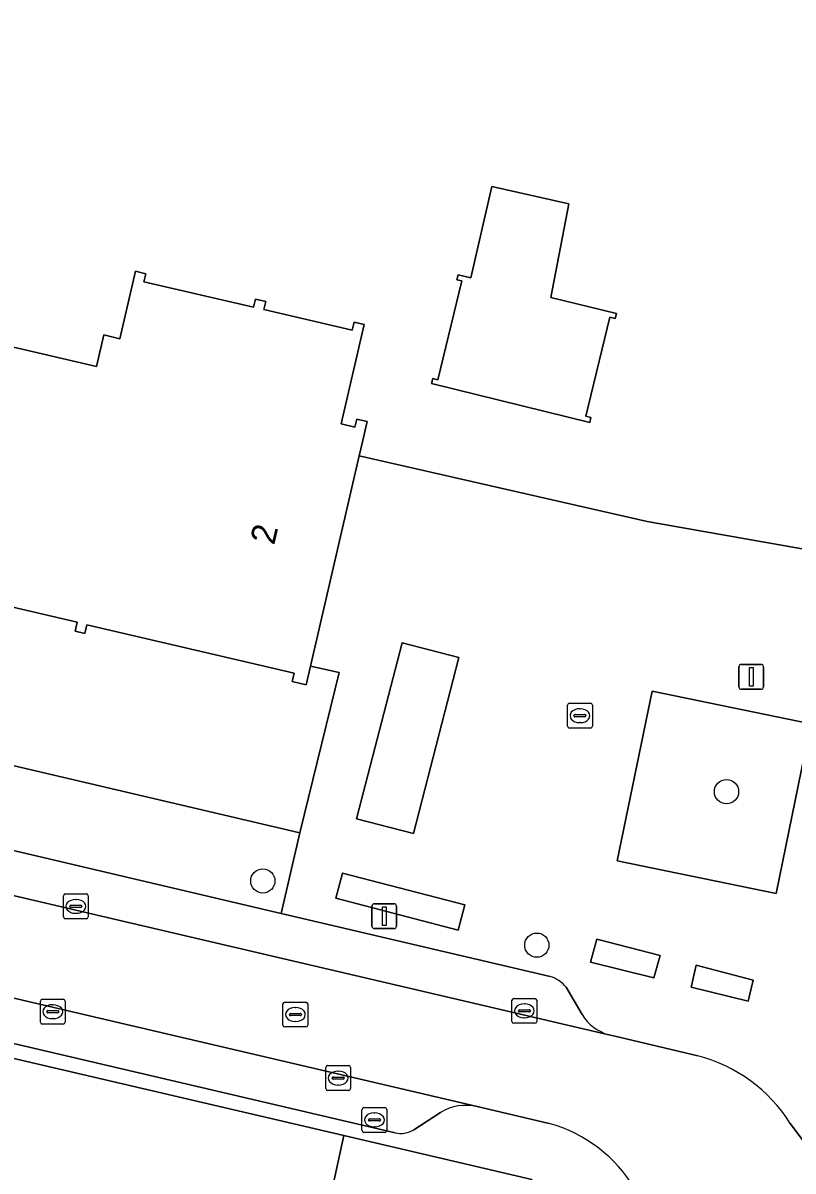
# Model space of a CAD drawing. Extents: x 163683 to 164494, y 382709 to 383872.
# Drawn here: x 163945.95 to 163977, y 383321.71 to 383367.98 of the extents above; entities that cross this region are included whole.
import ezdxf

# ---------------------------------------------------------------- set-up
doc = ezdxf.new("R2010")
doc.units = 0
for name, color, linetype in [('IMGEO_Boom', 7, 'Continuous'), ('IMGEO_Erf', 7, 'Continuous'), ('IMGEO_Groenvoorziening', 7, 'Continuous'), ('IMGEO_Kolk', 7, 'Continuous'), ('IMGEO_Lichtmast', 7, 'Continuous'), ('IMGEO_Pand', 7, 'Continuous'), ('IMGEO_Pand_nummerreeks', 7, 'Continuous'), ('IMGEO_Parkeervlak_open', 7, 'Continuous'), ('IMGEO_Rijbaan_lokaal_open', 7, 'Continuous'), ('IMGEO_Rioolput', 7, 'Continuous'), ('IMGEO_Voetpad_open', 7, 'Continuous')]:
    doc.layers.add(name, color=color, linetype=linetype)

msp = doc.modelspace()

# ---------------------------------------------------------------- linework, layer by layer
at = {"layer": 'IMGEO_Boom'}
for centre in [(163974.313, 383337.001), (163955.619, 383333.403), (163966.666, 383330.815)]:
    msp.add_circle(centre, 0.489, dxfattribs=at)
at = {"layer": 'IMGEO_Erf'}
msp.add_lwpolyline([(163968.799, 383351.882), (163962.419, 383353.448), (163962.469, 383353.651), (163962.682, 383353.6), (163963.646, 383357.58), (163963.445, 383357.63), (163963.495, 383357.833), (163964.01, 383357.707), (163964.856, 383361.381), (163967.952, 383360.688), (163967.233, 383356.915), (163969.875, 383356.268), (163969.825, 383356.066), (163969.612, 383356.117), (163968.638, 383352.137), (163968.85, 383352.084)], close=True, dxfattribs=at)
for points in [[(163940.94, 383355.98), (163948.911, 383354.128), (163949.207, 383355.404), (163949.849, 383355.254), (163950.48, 383357.971), (163950.898, 383357.873), (163950.823, 383357.551), (163955.245, 383356.523), (163955.319, 383356.844), (163955.737, 383356.746), (163955.662, 383356.424), (163959.227, 383355.595), (163959.301, 383355.916), (163959.71, 383355.82), (163958.779, 383351.816), (163959.334, 383351.687), (163959.408, 383352.008), (163959.826, 383351.91), (163959.638, 383351.103), (163959.506, 383350.535), (163971.121, 383347.881), (164008.149, 383341.36)], [(163905.989, 383347.327), (163957.118, 383335.345), (163958.691, 383341.807), (163957.536, 383342.058), (163957.362, 383341.308), (163956.809, 383341.437), (163956.888, 383341.78), (163948.519, 383343.725), (163948.439, 383343.38), (163948.052, 383343.47), (163948.137, 383343.836), (163939.718, 383345.792), (163939.637, 383345.442), (163939.15, 383345.555), (163939.23, 383345.901), (163930.803, 383347.859), (163930.727, 383347.534), (163930.294, 383347.635), (163930.37, 383347.962), (163921.938, 383349.921), (163921.857, 383349.573), (163921.378, 383349.684), (163921.455, 383350.012), (163913.015, 383351.973)]]:
    msp.add_lwpolyline(points, dxfattribs=at)
at = {"layer": 'IMGEO_Groenvoorziening'}
for points in [[(163961.238, 383342.998), (163959.396, 383335.908), (163961.695, 383335.309), (163963.519, 383342.401)], [(163977.717, 383339.735), (163971.319, 383341.052), (163969.912, 383334.215), (163976.309, 383332.898)], [(163958.828, 383333.721), (163958.564, 383332.704), (163963.5, 383331.422), (163963.764, 383332.438)], [(163968.828, 383330.125), (163971.385, 383329.497), (163971.636, 383330.398), (163969.09, 383331.061)], [(163958.888, 383323.146), (163925.426, 383330.947), (163923.281, 383321.977), (163956.93, 383314.14)], [(163975.386, 383329.398), (163973.092, 383330.003), (163972.894, 383329.128), (163975.183, 383328.564)], [(163956.93, 383314.14), (163964.368, 383312.408), (163966.468, 383321.378), (163958.888, 383323.146)]]:
    msp.add_lwpolyline(points, close=True, dxfattribs=at)
at = {"layer": 'IMGEO_Kolk'}
for p, q in [((163967.905, 383339.635), (163967.905, 383340.487)), ((163967.98, 383340.561), (163968.832, 383340.561)), ((163968.393, 383340.341), (163968.418, 383340.341)), ((163968.906, 383340.487), (163968.906, 383339.635)), ((163968.164, 383340.055), (163968.164, 383340.067)), ((163968.602, 383340.018), (163968.204, 383340.018)), ((163968.207, 383340.104), (163968.605, 383340.104)), ((163968.648, 383340.067), (163968.648, 383340.055)), ((163968.832, 383339.561), (163967.98, 383339.561)), ((163968.416, 383339.781), (163968.391, 383339.781)), ((163947.582, 383331.951), (163947.582, 383332.803)), ((163947.657, 383332.877), (163948.509, 383332.877)), ((163948.07, 383332.657), (163948.095, 383332.657)), ((163948.583, 383332.803), (163948.583, 383331.951)), ((163947.841, 383332.371), (163947.841, 383332.383)), ((163948.279, 383332.334), (163947.881, 383332.334)), ((163947.884, 383332.42), (163948.282, 383332.42)), ((163948.093, 383332.097), (163948.068, 383332.097)), ((163948.325, 383332.383), (163948.325, 383332.371)), ((163948.509, 383331.877), (163947.657, 383331.877)), ((163946.65, 383327.707), (163946.65, 383328.559)), ((163946.725, 383328.633), (163947.577, 383328.633)), ((163947.138, 383328.413), (163947.163, 383328.413)), ((163947.651, 383328.559), (163947.651, 383327.707)), ((163965.663, 383327.74), (163965.663, 383328.592)), ((163965.738, 383328.666), (163966.59, 383328.666)), ((163966.151, 383328.446), (163966.176, 383328.446)), ((163966.664, 383328.592), (163966.664, 383327.74)), ((163946.909, 383328.127), (163946.909, 383328.139)), ((163947.347, 383328.09), (163946.949, 383328.09)), ((163946.952, 383328.176), (163947.35, 383328.176)), ((163947.161, 383327.853), (163947.136, 383327.853)), ((163947.393, 383328.139), (163947.393, 383328.127)), ((163965.922, 383328.16), (163965.922, 383328.172)), ((163966.36, 383328.123), (163965.962, 383328.123)), ((163965.965, 383328.209), (163966.363, 383328.209)), ((163966.174, 383327.886), (163966.149, 383327.886)), ((163966.406, 383328.172), (163966.406, 383328.16)), ((163947.577, 383327.633), (163946.725, 383327.633)), ((163966.59, 383327.666), (163965.738, 383327.666)), ((163958.234, 383325.959), (163959.086, 383325.959)), ((163958.159, 383325.033), (163958.159, 383325.885)), ((163958.461, 383325.502), (163958.859, 383325.502)), ((163958.647, 383325.739), (163958.672, 383325.739)), ((163959.16, 383325.885), (163959.16, 383325.033)), ((163958.418, 383325.453), (163958.418, 383325.465)), ((163958.856, 383325.416), (163958.458, 383325.416)), ((163958.67, 383325.179), (163958.645, 383325.179)), ((163958.902, 383325.465), (163958.902, 383325.453)), ((163959.086, 383324.959), (163958.234, 383324.959))]:
    msp.add_line(p, q, dxfattribs=at)
for points in [[(163967.905, 383339.635), (163967.905, 383340.487)], [(163967.98, 383340.561), (163968.832, 383340.561)], [(163968.906, 383340.487), (163968.906, 383339.635)], [(163968.832, 383339.561), (163967.98, 383339.561)], [(163947.582, 383331.951), (163947.582, 383332.803)], [(163947.657, 383332.877), (163948.509, 383332.877)], [(163948.583, 383332.803), (163948.583, 383331.951)], [(163948.509, 383331.877), (163947.657, 383331.877)], [(163946.65, 383327.707), (163946.65, 383328.559)], [(163946.725, 383328.633), (163947.577, 383328.633)], [(163947.651, 383328.559), (163947.651, 383327.707)], [(163965.663, 383327.74), (163965.663, 383328.592)], [(163965.738, 383328.666), (163966.59, 383328.666)], [(163966.664, 383328.592), (163966.664, 383327.74)], [(163947.577, 383327.633), (163946.725, 383327.633)], [(163966.59, 383327.666), (163965.738, 383327.666)], [(163958.234, 383325.959), (163959.086, 383325.959)], [(163958.159, 383325.033), (163958.159, 383325.885)], [(163959.16, 383325.885), (163959.16, 383325.033)], [(163959.086, 383324.959), (163958.234, 383324.959)]]:
    msp.add_lwpolyline(points, dxfattribs=at)
for centre, radius, start, end in [((163967.982, 383340.485), 0.0765, 91.552, 178.448), ((163967.982, 383340.485), 0.0765, 91.552, 178.448), ((163968.83, 383340.485), 0.0765, 1.552, 88.448), ((163968.83, 383340.485), 0.0765, 1.552, 88.448), ((163968.204, 383340.064), 0.0403, 85.8775, 175.7526), ((163968.201, 383340.054), 0.0366, 178.938, 274.7102), ((163968.605, 383340.061), 0.043, 264.8664, 352.4533), ((163968.609, 383340.066), 0.0386, 1.7309, 96.639), ((163967.982, 383339.637), 0.0765, 181.552, 268.448), ((163967.982, 383339.637), 0.0765, 181.552, 268.448), ((163968.83, 383339.637), 0.0765, 271.552, 358.448), ((163968.83, 383339.637), 0.0765, 271.552, 358.448), ((163947.659, 383332.801), 0.0765, 91.552, 178.448), ((163947.659, 383332.801), 0.0765, 91.552, 178.448), ((163948.507, 383332.801), 0.0765, 1.552, 88.448), ((163948.507, 383332.801), 0.0765, 1.552, 88.448), ((163947.881, 383332.38), 0.0403, 85.8775, 175.7526), ((163947.878, 383332.37), 0.0366, 178.938, 274.7102), ((163948.282, 383332.377), 0.043, 264.8664, 352.4533), ((163948.286, 383332.382), 0.0386, 1.7309, 96.639), ((163947.659, 383331.953), 0.0765, 181.552, 268.448), ((163947.659, 383331.953), 0.0765, 181.552, 268.448), ((163948.507, 383331.953), 0.0765, 271.552, 358.448), ((163948.507, 383331.953), 0.0765, 271.552, 358.448), ((163946.727, 383328.557), 0.0765, 91.552, 178.448), ((163946.727, 383328.557), 0.0765, 91.552, 178.448), ((163947.575, 383328.557), 0.0765, 1.552, 88.448), ((163947.575, 383328.557), 0.0765, 1.552, 88.448), ((163965.74, 383328.59), 0.0765, 91.552, 178.448), ((163965.74, 383328.59), 0.0765, 91.552, 178.448), ((163966.588, 383328.59), 0.0765, 1.552, 88.448), ((163966.588, 383328.59), 0.0765, 1.552, 88.448), ((163946.949, 383328.136), 0.0403, 85.8775, 175.7526), ((163946.946, 383328.126), 0.0366, 178.938, 274.7102), ((163947.35, 383328.133), 0.043, 264.8664, 352.4533), ((163947.354, 383328.138), 0.0386, 1.7309, 96.639), ((163965.962, 383328.169), 0.0403, 85.8775, 175.7526), ((163965.959, 383328.159), 0.0366, 178.938, 274.7102), ((163966.363, 383328.166), 0.043, 264.8664, 352.4533), ((163966.367, 383328.171), 0.0386, 1.7309, 96.639), ((163946.727, 383327.709), 0.0765, 181.552, 268.448), ((163946.727, 383327.709), 0.0765, 181.552, 268.448), ((163947.575, 383327.709), 0.0765, 271.552, 358.448), ((163947.575, 383327.709), 0.0765, 271.552, 358.448), ((163965.74, 383327.742), 0.0765, 181.552, 268.448), ((163965.74, 383327.742), 0.0765, 181.552, 268.448), ((163966.588, 383327.742), 0.0765, 271.552, 358.448), ((163966.588, 383327.742), 0.0765, 271.552, 358.448), ((163958.236, 383325.883), 0.0765, 91.552, 178.448), ((163958.236, 383325.883), 0.0765, 91.552, 178.448), ((163959.084, 383325.883), 0.0765, 1.552, 88.448), ((163959.084, 383325.883), 0.0765, 1.552, 88.448), ((163958.458, 383325.462), 0.0403, 85.8775, 175.7526), ((163958.863, 383325.464), 0.0386, 1.7309, 96.639), ((163958.236, 383325.035), 0.0765, 181.552, 268.448), ((163958.236, 383325.035), 0.0765, 181.552, 268.448), ((163958.455, 383325.452), 0.0366, 178.938, 274.7102), ((163958.859, 383325.459), 0.043, 264.8664, 352.4533), ((163959.084, 383325.035), 0.0765, 271.552, 358.448), ((163959.084, 383325.035), 0.0765, 271.552, 358.448)]:
    msp.add_arc(centre, radius, start, end, dxfattribs=at)
for centre, major_axis, ratio, start_param, end_param in [((163968.392, 383340.061), (-0.387, 0.002), 0.722429, 4.712389, 7.853982), ((163968.417, 383340.061), (-0.39, 0.002), 0.717154, 1.570796, 4.712389), ((163948.069, 383332.377), (-0.387, 0.002), 0.722429, 4.712389, 7.853982), ((163948.094, 383332.377), (-0.39, 0.002), 0.717154, 1.570796, 4.712389), ((163947.137, 383328.133), (-0.387, 0.002), 0.722429, 4.712389, 7.853982), ((163947.162, 383328.133), (-0.39, 0.002), 0.717154, 1.570796, 4.712389), ((163966.15, 383328.166), (-0.387, 0.002), 0.722429, 4.712389, 7.853982), ((163966.175, 383328.166), (-0.39, 0.002), 0.717154, 1.570796, 4.712389), ((163958.646, 383325.459), (-0.387, 0.002), 0.722429, 4.712389, 7.853982), ((163958.671, 383325.459), (-0.39, 0.002), 0.717154, 1.570796, 4.712389)]:
    msp.add_ellipse(centre, major_axis=major_axis, ratio=ratio, start_param=start_param, end_param=end_param, dxfattribs=at)
at = {"layer": 'IMGEO_Lichtmast'}
for p, q in [((163974.814, 383341.228), (163974.814, 383342.028)), ((163974.814, 383342.028), (163974.814, 383341.228)), ((163974.914, 383342.128), (163975.704, 383342.128)), ((163975.704, 383342.128), (163974.914, 383342.128)), ((163975.804, 383342.028), (163975.804, 383341.228)), ((163975.804, 383341.228), (163975.804, 383342.028)), ((163975.704, 383341.128), (163974.914, 383341.128)), ((163974.914, 383341.128), (163975.704, 383341.128)), ((163960.12, 383332.482), (163960.91, 383332.482)), ((163960.91, 383332.482), (163960.12, 383332.482)), ((163960.02, 383331.582), (163960.02, 383332.382)), ((163960.02, 383332.382), (163960.02, 383331.582)), ((163961.01, 383332.382), (163961.01, 383331.582)), ((163961.01, 383331.582), (163961.01, 383332.382)), ((163960.91, 383331.482), (163960.12, 383331.482)), ((163960.12, 383331.482), (163960.91, 383331.482))]:
    msp.add_line(p, q, dxfattribs=at)
for points in [[(163975.234, 383342.003), (163975.384, 383342.003), (163975.384, 383341.253), (163975.234, 383341.253), (163975.234, 383342.003)], [(163960.44, 383332.357), (163960.59, 383332.357), (163960.59, 383331.607), (163960.44, 383331.607), (163960.44, 383332.357)]]:
    msp.add_lwpolyline(points, dxfattribs=at)
for centre, start, end in [((163974.914, 383342.028), 90, 180), ((163974.914, 383342.028), 90, 180), ((163975.704, 383342.028), 0, 90), ((163975.704, 383342.028), 360, 90), ((163974.914, 383341.228), 180, 270), ((163974.914, 383341.228), 180, 270), ((163975.704, 383341.228), 270, 0), ((163975.704, 383341.228), 270, 0), ((163960.12, 383332.382), 90, 180), ((163960.12, 383332.382), 90, 180), ((163960.91, 383332.382), 0, 90), ((163960.91, 383332.382), 360, 90), ((163960.12, 383331.582), 180, 270), ((163960.12, 383331.582), 180, 270), ((163960.91, 383331.582), 270, 0), ((163960.91, 383331.582), 270, 0)]:
    msp.add_arc(centre, 0.1, start, end, dxfattribs=at)
at = {"layer": 'IMGEO_Pand'}
msp.add_lwpolyline([(163968.799, 383351.882), (163968.85, 383352.084), (163968.638, 383352.137), (163969.612, 383356.117), (163969.825, 383356.066), (163969.875, 383356.268), (163967.233, 383356.915), (163967.952, 383360.688), (163964.856, 383361.381), (163964.01, 383357.707), (163963.495, 383357.833), (163963.445, 383357.63), (163963.646, 383357.58), (163962.682, 383353.6), (163962.469, 383353.651), (163962.419, 383353.448)], close=True, dxfattribs=at)
msp.add_lwpolyline([(163939.718, 383345.792), (163948.137, 383343.836), (163948.052, 383343.47), (163948.439, 383343.38), (163948.519, 383343.725), (163956.888, 383341.78), (163956.809, 383341.437), (163957.362, 383341.308), (163957.536, 383342.058), (163959.506, 383350.535), (163959.638, 383351.103), (163959.826, 383351.91), (163959.408, 383352.008), (163959.334, 383351.687), (163958.779, 383351.816), (163959.71, 383355.82), (163959.301, 383355.916), (163959.227, 383355.595), (163955.662, 383356.424), (163955.737, 383356.746), (163955.319, 383356.844), (163955.245, 383356.523), (163950.823, 383357.551), (163950.898, 383357.873), (163950.48, 383357.971), (163949.849, 383355.254), (163949.207, 383355.404), (163948.911, 383354.128), (163940.94, 383355.98)], dxfattribs=at)
at = {"layer": 'IMGEO_Parkeervlak_open'}
for points in [[(163967.198, 383329.551), (163956.365, 383332.095), (163915.561, 383341.678)], [(163912.387, 383340.568), (163969.564, 383327.202)], [(163964.261, 383324.31), (163925.467, 383333.379)], [(163927.813, 383331.005), (163960.952, 383323.255)], [(163968.489, 383328.022), (163967.853, 383329.118)], [(163961.709, 383323.378), (163962.782, 383324.076)]]:
    msp.add_lwpolyline(points, dxfattribs=at)
for centre, radius, start, end in [((163966.851, 383328.314), 1.285, 38.7448, 74.3203), ((163970.082, 383328.996), 1.867, 211.4334, 253.8945), ((163963.817, 383322.325), 2.034, 77.3961, 120.5849), ((163961.18, 383324.24), 1.011, 256.9404, 301.5175)]:
    msp.add_arc(centre, radius, start, end, dxfattribs=at)
at = {"layer": 'IMGEO_Rijbaan_lokaal_open'}
for points in [[(163973.151, 383326.354), (163969.754, 383327.157), (163969.564, 383327.202), (163912.387, 383340.568), (163912.213, 383340.611), (163907.514, 383341.726)], [(163923.32, 383333.887), (163925.248, 383333.44), (163925.467, 383333.379), (163964.261, 383324.31), (163967.168, 383323.628)], [(163978.079, 383322.046), (163976.885, 383323.634)]]:
    msp.add_lwpolyline(points, dxfattribs=at)
for centre, radius, start, end in [((163971.58, 383320.274), 6.28, 32.3469, 75.5109), ((163965.607, 383317.999), 5.841, 348.0204, 74.5013)]:
    msp.add_arc(centre, radius, start, end, dxfattribs=at)
at = {"layer": 'IMGEO_Rioolput'}
for p, q in [((163956.431, 383327.593), (163956.431, 383328.445)), ((163956.506, 383328.519), (163957.358, 383328.519)), ((163956.919, 383328.299), (163956.944, 383328.299)), ((163957.432, 383328.445), (163957.432, 383327.593)), ((163956.69, 383328.013), (163956.69, 383328.025)), ((163957.128, 383327.976), (163956.73, 383327.976)), ((163956.733, 383328.062), (163957.131, 383328.062)), ((163957.174, 383328.025), (163957.174, 383328.013)), ((163957.358, 383327.519), (163956.506, 383327.519)), ((163956.942, 383327.739), (163956.917, 383327.739)), ((163959.618, 383323.346), (163959.618, 383324.198)), ((163959.693, 383324.272), (163960.545, 383324.272)), ((163960.619, 383324.198), (163960.619, 383323.346)), ((163959.877, 383323.766), (163959.877, 383323.778)), ((163960.315, 383323.729), (163959.917, 383323.729)), ((163959.92, 383323.815), (163960.318, 383323.815)), ((163960.106, 383324.052), (163960.131, 383324.052)), ((163960.361, 383323.778), (163960.361, 383323.766)), ((163960.545, 383323.272), (163959.693, 383323.272)), ((163960.129, 383323.492), (163960.104, 383323.492))]:
    msp.add_line(p, q, dxfattribs=at)
for points in [[(163956.431, 383327.593), (163956.431, 383328.445)], [(163956.506, 383328.519), (163957.358, 383328.519)], [(163957.432, 383328.445), (163957.432, 383327.593)], [(163957.358, 383327.519), (163956.506, 383327.519)], [(163959.618, 383323.346), (163959.618, 383324.198)], [(163959.693, 383324.272), (163960.545, 383324.272)], [(163960.619, 383324.198), (163960.619, 383323.346)], [(163960.545, 383323.272), (163959.693, 383323.272)]]:
    msp.add_lwpolyline(points, dxfattribs=at)
for centre, radius, start, end in [((163956.508, 383328.443), 0.0765, 91.552, 178.448), ((163956.508, 383328.443), 0.0765, 91.552, 178.448), ((163957.356, 383328.443), 0.0765, 1.552, 88.448), ((163957.356, 383328.443), 0.0765, 1.552, 88.448), ((163956.73, 383328.022), 0.0403, 85.8775, 175.7526), ((163956.727, 383328.012), 0.0366, 178.938, 274.7102), ((163957.131, 383328.019), 0.043, 264.8664, 352.4533), ((163957.135, 383328.024), 0.0386, 1.7309, 96.639), ((163956.508, 383327.595), 0.0765, 181.552, 268.448), ((163956.508, 383327.595), 0.0765, 181.552, 268.448), ((163957.356, 383327.595), 0.0765, 271.552, 358.448), ((163957.356, 383327.595), 0.0765, 271.552, 358.448), ((163959.695, 383324.196), 0.0765, 91.552, 178.448), ((163959.695, 383324.196), 0.0765, 91.552, 178.448), ((163960.543, 383324.196), 0.0765, 1.552, 88.448), ((163960.543, 383324.196), 0.0765, 1.552, 88.448), ((163959.917, 383323.775), 0.0403, 85.8775, 175.7526), ((163959.914, 383323.765), 0.0366, 178.938, 274.7102), ((163960.318, 383323.772), 0.043, 264.8664, 352.4533), ((163960.322, 383323.777), 0.0386, 1.7309, 96.639), ((163959.695, 383323.348), 0.0765, 181.552, 268.448), ((163959.695, 383323.348), 0.0765, 181.552, 268.448), ((163960.543, 383323.348), 0.0765, 271.552, 358.448), ((163960.543, 383323.348), 0.0765, 271.552, 358.448)]:
    msp.add_arc(centre, radius, start, end, dxfattribs=at)
for centre, major_axis, ratio, start_param, end_param in [((163956.918, 383328.019), (-0.387, 0.002), 0.722429, 4.712389, 7.853982), ((163956.943, 383328.019), (-0.39, 0.002), 0.717154, 1.570796, 4.712389), ((163960.105, 383323.772), (-0.387, 0.002), 0.722429, 4.712389, 7.853982), ((163960.13, 383323.772), (-0.39, 0.002), 0.717154, 1.570796, 4.712389)]:
    msp.add_ellipse(centre, major_axis=major_axis, ratio=ratio, start_param=start_param, end_param=end_param, dxfattribs=at)
at = {"layer": 'IMGEO_Voetpad_open'}
for points in [[(164012.332, 383342.199), (164012.259, 383342.236), (164020.641, 383374.902), (164021.504, 383378.036), (164018.273, 383380.708), (164008.149, 383341.36), (163971.121, 383347.881), (163959.506, 383350.535), (163957.536, 383342.058), (163958.691, 383341.807), (163957.118, 383335.345), (163956.365, 383332.095), (163967.198, 383329.551)], [(163915.561, 383341.678), (163956.365, 383332.095), (163957.118, 383335.345), (163905.989, 383347.327)], [(163960.952, 383323.255), (163927.813, 383331.005)], [(163967.853, 383329.118), (163968.489, 383328.022)], [(163969.564, 383327.202), (163969.754, 383327.157), (163973.151, 383326.354)], [(163967.168, 383323.628), (163964.261, 383324.31)], [(163962.782, 383324.076), (163961.709, 383323.378)], [(163976.885, 383323.634), (163978.079, 383322.046)]]:
    msp.add_lwpolyline(points, dxfattribs=at)
for points in [[(163961.695, 383335.309), (163959.396, 383335.908), (163961.238, 383342.998), (163963.519, 383342.401)], [(163976.309, 383332.898), (163969.912, 383334.215), (163971.319, 383341.052), (163977.717, 383339.735)], [(163963.764, 383332.438), (163963.5, 383331.422), (163958.564, 383332.704), (163958.828, 383333.721)], [(163964.368, 383312.408), (163956.93, 383314.14), (163923.281, 383321.977), (163917.485, 383323.326), (163919.109, 383330.505), (163921.536, 383331.854), (163925.426, 383330.947), (163958.888, 383323.146), (163966.468, 383321.378)], [(163971.636, 383330.398), (163971.385, 383329.497), (163968.828, 383330.125), (163969.09, 383331.061)], [(163975.386, 383329.398), (163975.183, 383328.564), (163972.894, 383329.128), (163973.092, 383330.003)]]:
    msp.add_lwpolyline(points, close=True, dxfattribs=at)
for centre, radius, start, end in [((163966.851, 383328.314), 1.285, 38.7448, 74.3203), ((163970.082, 383328.996), 1.867, 211.4334, 253.8945), ((163971.58, 383320.274), 6.28, 32.3469, 75.5109), ((163963.817, 383322.325), 2.034, 77.3961, 120.5849), ((163961.18, 383324.24), 1.011, 256.9404, 301.5175), ((163965.607, 383317.999), 5.841, 348.0204, 74.5013)]:
    msp.add_arc(centre, radius, start, end, dxfattribs=at)

# ---------------------------------------------------------------- texts
at = {"layer": 'IMGEO_Pand_nummerreeks'}
msp.add_text('2', height=1, rotation=76.9162, dxfattribs=at).set_placement((163956.076, 383346.909))

doc.saveas('drawing.dxf')
